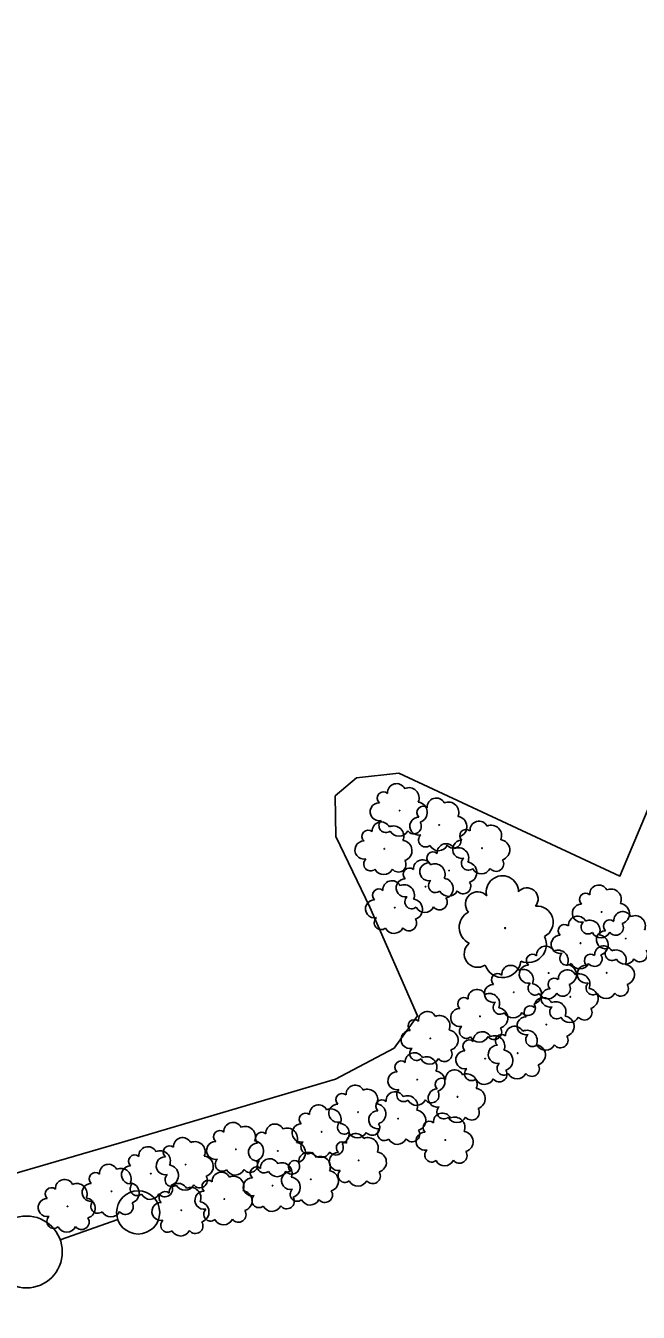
# Model space of a CAD drawing. Extents: x 1746719 to 1766531, y 631721 to 662391.
# Drawn here: x 1766145.9 to 1766188.5, y 632999 to 633088.5 of the extents above; entities that cross this region are included whole.
import ezdxf

# ---------------------------------------------------------------- set-up
doc = ezdxf.new("R2010")
doc.units = 0
for name, color, linetype in [('SURVEY - AERIAL SURVEY - Photo Control - Points - Elevations', 7, 'Continuous'), ('SURVEY - AERIAL SURVEY - Photo Control with Text', 7, 'Continuous'), ('SURVEY - CENTERLINE - Existing Roads - Development', 7, 'Continuous')]:
    doc.layers.add(name, color=color, linetype=linetype)

msp = doc.modelspace()

# ---------------------------------------------------------------- linework, layer by layer
at = {"layer": 'SURVEY - AERIAL SURVEY - Photo Control - Points - Elevations'}
msp.add_lwpolyline([(1766232.126, 633135.865), (1766214.98, 633095.217), (1766197.772, 633054.389), (1766187.254, 633029.354), (1766171.876, 633036.509), (1766168.93, 633036.193), (1766167.447, 633034.921), (1766167.496, 633032.098), (1766169.863, 633027.177), (1766173.179, 633019.637), (1766171.539, 633017.387), (1766167.473, 633015.221), (1766152.423, 633010.78), (1766104.841, 632996.924), (1766100.344, 633013.173), (1766098.757, 633014.67), (1766096.185, 633015.082), (1766094.222, 633012.902), (1766089.597, 632997.42), (1766051.558, 633013.294), (1766010.8, 633029.571)], dxfattribs=at)
at = {"layer": 'SURVEY - AERIAL SURVEY - Photo Control with Text'}
for centre, radius in [((1766171.926, 633033.905), 0.022), ((1766174.683, 633032.905), 0.022), ((1766170.862, 633031.242), 0.022), ((1766177.66, 633031.292), 0.022), ((1766175.371, 633029.73), 0.022), ((1766173.728, 633028.608), 0.022), ((1766171.596, 633027.152), 0.022), ((1766185.985, 633026.85), 0.022), ((1766179.269, 633025.732), 0.0393), ((1766184.507, 633024.682), 0.022), ((1766187.658, 633025.003), 0.022), ((1766182.294, 633022.606), 0.022), ((1766186.329, 633022.616), 0.022), ((1766179.867, 633021.269), 0.022), ((1766183.804, 633020.953), 0.022), ((1766177.521, 633019.591), 0.022), ((1766182.135, 633019.02), 0.022), ((1766174.068, 633018.058), 0.022), ((1766177.881, 633016.65), 0.022), ((1766180.138, 633017.031), 0.022), ((1766173.157, 633015.193), 0.022), ((1766175.958, 633013.995), 0.022), ((1766169.042, 633012.933), 0.022), ((1766171.821, 633012.481), 0.022), ((1766166.5, 633011.563), 0.022), ((1766175.111, 633010.991), 0.022), ((1766160.543, 633010.348), 0.022), ((1766163.458, 633010.233), 0.022), ((1766157.044, 633009.285), 0.022), ((1766169.079, 633009.572), 0.022), ((1766154.623, 633008.654), 0.022), ((1766165.751, 633008.26), 0.022), ((1766151.89, 633007.429), 0.022), ((1766163.093, 633007.819), 0.022), ((1766148.828, 633006.375), 0.022), ((1766159.736, 633006.884), 0.022), ((1766156.744, 633006.106), 0.022)]:
    msp.add_circle(centre, radius, dxfattribs=at)
for centre, radius, start, end in [((1766170.808, 633034.775), 0.433, 49.35643, 228.10207), ((1766171.72, 633035.148), 0.631, 27.24027, 184.02919), ((1766172.57, 633034.78), 0.719, 336.29301, 113.81725), ((1766170.512, 633033.823), 0.629, 89.37711, 282.7968), ((1766173.565, 633033.775), 0.433, 49.35643, 228.10207), ((1766173.141, 633033.783), 0.714, 287.18884, 83.02733), ((1766174.477, 633034.148), 0.631, 27.24027, 184.02919), ((1766175.327, 633033.78), 0.719, 336.29301, 113.81725), ((1766170.972, 633032.853), 0.479, 131.99578, 309.31493), ((1766173.269, 633032.823), 0.629, 89.37711, 282.7968), ((1766175.898, 633032.783), 0.714, 287.18884, 83.02733), ((1766169.744, 633032.112), 0.433, 49.35643, 228.10207), ((1766170.656, 633032.485), 0.631, 27.24027, 184.02919), ((1766171.506, 633032.117), 0.719, 336.29301, 113.81725), ((1766171.879, 633032.794), 0.679, 207.28283, 334.1285), ((1766172.908, 633032.818), 0.527, 217.44174, 32.44202), ((1766176.542, 633032.162), 0.433, 49.35643, 228.10207), ((1766177.454, 633032.535), 0.631, 27.24027, 184.02919), ((1766178.304, 633032.167), 0.719, 336.29301, 113.81725), ((1766169.448, 633031.16), 0.629, 89.37711, 282.7968), ((1766172.077, 633031.12), 0.714, 287.18884, 83.02733), ((1766173.729, 633031.853), 0.479, 131.99578, 309.31493), ((1766174.636, 633031.794), 0.679, 207.28283, 334.1285), ((1766175.165, 633030.973), 0.631, 27.24027, 184.02919), ((1766175.665, 633031.818), 0.527, 217.44174, 32.44202), ((1766176.246, 633031.21), 0.629, 89.37711, 282.7968), ((1766178.875, 633031.17), 0.714, 287.18884, 83.02733), ((1766169.908, 633030.19), 0.479, 131.99578, 309.31493), ((1766174.253, 633030.6), 0.433, 49.35643, 228.10207), ((1766176.015, 633030.605), 0.719, 336.29301, 113.81725), ((1766176.706, 633030.24), 0.479, 131.99578, 309.31493), ((1766170.815, 633030.131), 0.679, 207.28283, 334.1285), ((1766171.844, 633030.155), 0.527, 217.44174, 32.44202), ((1766172.61, 633029.478), 0.433, 49.35643, 228.10207), ((1766173.522, 633029.851), 0.631, 27.24027, 184.02919), ((1766173.957, 633029.648), 0.629, 89.37711, 282.7968), ((1766174.372, 633029.483), 0.719, 336.29301, 113.81725), ((1766176.586, 633029.608), 0.714, 287.18884, 83.02733), ((1766177.613, 633030.181), 0.679, 207.28283, 334.1285), ((1766178.642, 633030.205), 0.527, 217.44174, 32.44202), ((1766171.39, 633028.395), 0.631, 27.24027, 184.02919), ((1766172.314, 633028.526), 0.629, 89.37711, 282.7968), ((1766172.24, 633028.027), 0.719, 336.29301, 113.81725), ((1766174.417, 633028.678), 0.479, 131.99578, 309.31493), ((1766174.943, 633028.486), 0.714, 287.18884, 83.02733), ((1766176.353, 633028.643), 0.527, 217.44174, 32.44202), ((1766179.077, 633028.251), 1.123, 0.44261, 193.8623), ((1766185.779, 633028.093), 0.631, 27.24027, 184.02919), ((1766170.478, 633028.022), 0.433, 49.35643, 228.10207), ((1766172.774, 633027.556), 0.479, 131.99578, 309.31493), ((1766175.324, 633028.619), 0.679, 207.28283, 334.1285), ((1766177.361, 633027.398), 0.855, 43.06128, 220.38043), ((1766180.785, 633027.754), 0.773, 320.42193, 139.16757), ((1766184.867, 633027.72), 0.433, 49.35643, 228.10207), ((1766186.629, 633027.725), 0.719, 336.29301, 113.81725), ((1766170.182, 633027.07), 0.629, 89.37711, 282.7968), ((1766172.811, 633027.03), 0.714, 287.18884, 83.02733), ((1766173.681, 633027.497), 0.679, 207.28283, 334.1285), ((1766174.71, 633027.521), 0.527, 217.44174, 32.44202), ((1766181.48, 633026.141), 1.126, 298.30577, 95.09469), ((1766184.571, 633026.768), 0.629, 89.37711, 282.7968), ((1766187.2, 633026.728), 0.714, 287.18884, 83.02733), ((1766170.642, 633026.1), 0.479, 131.99578, 309.31493), ((1766172.578, 633026.065), 0.527, 217.44174, 32.44202), ((1766177.285, 633025.778), 1.211, 118.34833, 245.194), ((1766184.301, 633025.925), 0.631, 27.24027, 184.02919), ((1766185.031, 633025.798), 0.479, 131.99578, 309.31493), ((1766185.151, 633025.557), 0.719, 336.29301, 113.81725), ((1766186.54, 633025.873), 0.433, 49.35643, 228.10207), ((1766186.967, 633025.763), 0.527, 217.44174, 32.44202), ((1766187.452, 633026.246), 0.631, 27.24027, 184.02919), ((1766188.302, 633025.878), 0.719, 336.29301, 113.81725), ((1766171.549, 633026.041), 0.679, 207.28283, 334.1285), ((1766180.853, 633024.612), 1.283, 247.35851, 24.88274), ((1766183.093, 633024.6), 0.629, 89.37711, 282.7968), ((1766183.389, 633025.552), 0.433, 49.35643, 228.10207), ((1766185.938, 633025.739), 0.679, 207.28283, 334.1285), ((1766186.244, 633024.921), 0.629, 89.37711, 282.7968), ((1766185.722, 633024.56), 0.714, 287.18884, 83.02733), ((1766177.362, 633023.943), 0.94, 128.50724, 303.50752), ((1766182.088, 633023.849), 0.631, 27.24027, 184.02919), ((1766186.123, 633023.859), 0.631, 27.24027, 184.02919), ((1766186.704, 633023.951), 0.479, 131.99578, 309.31493), ((1766179.091, 633023.559), 1.274, 198.25434, 354.09283), ((1766181.176, 633023.476), 0.433, 49.35643, 228.10207), ((1766182.938, 633023.481), 0.719, 336.29301, 113.81725), ((1766183.553, 633023.63), 0.479, 131.99578, 309.31493), ((1766185.211, 633023.486), 0.433, 49.35643, 228.10207), ((1766185.489, 633023.595), 0.527, 217.44174, 32.44202), ((1766186.973, 633023.491), 0.719, 336.29301, 113.81725), ((1766187.611, 633023.892), 0.679, 207.28283, 334.1285), ((1766188.64, 633023.916), 0.527, 217.44174, 32.44202), ((1766178.749, 633022.139), 0.433, 49.35643, 228.10207), ((1766179.661, 633022.512), 0.631, 27.24027, 184.02919), ((1766180.511, 633022.144), 0.719, 336.29301, 113.81725), ((1766180.88, 633022.524), 0.629, 89.37711, 282.7968), ((1766183.598, 633022.196), 0.631, 27.24027, 184.02919), ((1766183.509, 633022.484), 0.714, 287.18884, 83.02733), ((1766184.46, 633023.571), 0.679, 207.28283, 334.1285), ((1766184.448, 633021.828), 0.719, 336.29301, 113.81725), ((1766184.915, 633022.534), 0.629, 89.37711, 282.7968), ((1766187.544, 633022.494), 0.714, 287.18884, 83.02733), ((1766178.453, 633021.187), 0.629, 89.37711, 282.7968), ((1766181.34, 633021.554), 0.479, 131.99578, 309.31493), ((1766181.082, 633021.147), 0.714, 287.18884, 83.02733), ((1766182.686, 633021.823), 0.433, 49.35643, 228.10207), ((1766183.276, 633021.519), 0.527, 217.44174, 32.44202), ((1766185.375, 633021.564), 0.479, 131.99578, 309.31493), ((1766187.311, 633021.529), 0.527, 217.44174, 32.44202), ((1766176.403, 633020.461), 0.433, 49.35643, 228.10207), ((1766177.315, 633020.834), 0.631, 27.24027, 184.02919), ((1766178.165, 633020.466), 0.719, 336.29301, 113.81725), ((1766181.929, 633020.263), 0.631, 27.24027, 184.02919), ((1766182.247, 633021.495), 0.679, 207.28283, 334.1285), ((1766182.39, 633020.871), 0.629, 89.37711, 282.7968), ((1766185.019, 633020.831), 0.714, 287.18884, 83.02733), ((1766186.282, 633021.505), 0.679, 207.28283, 334.1285), ((1766173.862, 633019.301), 0.631, 27.24027, 184.02919), ((1766176.107, 633019.509), 0.629, 89.37711, 282.7968), ((1766178.913, 633020.217), 0.479, 131.99578, 309.31493), ((1766178.736, 633019.469), 0.714, 287.18884, 83.02733), ((1766179.82, 633020.158), 0.679, 207.28283, 334.1285), ((1766180.849, 633020.182), 0.527, 217.44174, 32.44202), ((1766181.017, 633019.89), 0.433, 49.35643, 228.10207), ((1766182.85, 633019.901), 0.479, 131.99578, 309.31493), ((1766182.779, 633019.895), 0.719, 336.29301, 113.81725), ((1766184.786, 633019.866), 0.527, 217.44174, 32.44202), ((1766172.95, 633018.928), 0.433, 49.35643, 228.10207), ((1766174.712, 633018.933), 0.719, 336.29301, 113.81725), ((1766176.567, 633018.539), 0.479, 131.99578, 309.31493), ((1766179.932, 633018.274), 0.631, 27.24027, 184.02919), ((1766180.721, 633018.938), 0.629, 89.37711, 282.7968), ((1766183.757, 633019.842), 0.679, 207.28283, 334.1285), ((1766183.35, 633018.898), 0.714, 287.18884, 83.02733), ((1766172.654, 633017.976), 0.629, 89.37711, 282.7968), ((1766175.283, 633017.936), 0.714, 287.18884, 83.02733), ((1766177.474, 633018.48), 0.679, 207.28283, 334.1285), ((1766177.675, 633017.893), 0.631, 27.24027, 184.02919), ((1766178.503, 633018.504), 0.527, 217.44174, 32.44202), ((1766178.525, 633017.525), 0.719, 336.29301, 113.81725), ((1766179.02, 633017.901), 0.433, 49.35643, 228.10207), ((1766180.782, 633017.906), 0.719, 336.29301, 113.81725), ((1766181.181, 633017.968), 0.479, 131.99578, 309.31493), ((1766183.117, 633017.933), 0.527, 217.44174, 32.44202), ((1766173.114, 633017.006), 0.479, 131.99578, 309.31493), ((1766175.05, 633016.971), 0.527, 217.44174, 32.44202), ((1766176.467, 633016.568), 0.629, 89.37711, 282.7968), ((1766176.763, 633017.52), 0.433, 49.35643, 228.10207), ((1766178.724, 633016.949), 0.629, 89.37711, 282.7968), ((1766179.096, 633016.528), 0.714, 287.18884, 83.02733), ((1766181.353, 633016.909), 0.714, 287.18884, 83.02733), ((1766182.088, 633017.909), 0.679, 207.28283, 334.1285), ((1766172.039, 633016.063), 0.433, 49.35643, 228.10207), ((1766172.951, 633016.436), 0.631, 27.24027, 184.02919), ((1766174.021, 633016.947), 0.679, 207.28283, 334.1285), ((1766173.801, 633016.068), 0.719, 336.29301, 113.81725), ((1766179.184, 633015.979), 0.479, 131.99578, 309.31493), ((1766181.12, 633015.944), 0.527, 217.44174, 32.44202), ((1766171.743, 633015.111), 0.629, 89.37711, 282.7968), ((1766174.372, 633015.071), 0.714, 287.18884, 83.02733), ((1766175.752, 633015.238), 0.631, 27.24027, 184.02919), ((1766176.602, 633014.87), 0.719, 336.29301, 113.81725), ((1766176.927, 633015.598), 0.479, 131.99578, 309.31493), ((1766178.863, 633015.563), 0.527, 217.44174, 32.44202), ((1766180.091, 633015.92), 0.679, 207.28283, 334.1285), ((1766168.836, 633014.176), 0.631, 27.24027, 184.02919), ((1766169.686, 633013.808), 0.719, 336.29301, 113.81725), ((1766172.203, 633014.141), 0.479, 131.99578, 309.31493), ((1766174.544, 633013.913), 0.629, 89.37711, 282.7968), ((1766174.84, 633014.865), 0.433, 49.35643, 228.10207), ((1766177.834, 633015.539), 0.679, 207.28283, 334.1285), ((1766177.173, 633013.873), 0.714, 287.18884, 83.02733), ((1766167.924, 633013.803), 0.433, 49.35643, 228.10207), ((1766170.703, 633013.351), 0.433, 49.35643, 228.10207), ((1766170.257, 633012.811), 0.714, 287.18884, 83.02733), ((1766171.615, 633013.724), 0.631, 27.24027, 184.02919), ((1766172.465, 633013.356), 0.719, 336.29301, 113.81725), ((1766173.11, 633014.082), 0.679, 207.28283, 334.1285), ((1766174.139, 633014.106), 0.527, 217.44174, 32.44202), ((1766165.382, 633012.433), 0.433, 49.35643, 228.10207), ((1766166.294, 633012.806), 0.631, 27.24027, 184.02919), ((1766167.144, 633012.438), 0.719, 336.29301, 113.81725), ((1766167.628, 633012.851), 0.629, 89.37711, 282.7968), ((1766170.407, 633012.399), 0.629, 89.37711, 282.7968), ((1766173.036, 633012.359), 0.714, 287.18884, 83.02733), ((1766174.905, 633012.234), 0.631, 27.24027, 184.02919), ((1766175.004, 633012.943), 0.479, 131.99578, 309.31493), ((1766176.94, 633012.908), 0.527, 217.44174, 32.44202), ((1766160.337, 633011.591), 0.631, 27.24027, 184.02919), ((1766161.187, 633011.223), 0.719, 336.29301, 113.81725), ((1766163.252, 633011.476), 0.631, 27.24027, 184.02919), ((1766164.102, 633011.108), 0.719, 336.29301, 113.81725), ((1766165.086, 633011.481), 0.629, 89.37711, 282.7968), ((1766168.088, 633011.881), 0.479, 131.99578, 309.31493), ((1766167.715, 633011.441), 0.714, 287.18884, 83.02733), ((1766170.024, 633011.846), 0.527, 217.44174, 32.44202), ((1766170.867, 633011.429), 0.479, 131.99578, 309.31493), ((1766173.993, 633011.861), 0.433, 49.35643, 228.10207), ((1766175.911, 633012.884), 0.679, 207.28283, 334.1285), ((1766175.755, 633011.866), 0.719, 336.29301, 113.81725), ((1766156.838, 633010.528), 0.631, 27.24027, 184.02919), ((1766157.688, 633010.16), 0.719, 336.29301, 113.81725), ((1766159.129, 633010.266), 0.629, 89.37711, 282.7968), ((1766159.425, 633011.218), 0.433, 49.35643, 228.10207), ((1766161.758, 633010.226), 0.714, 287.18884, 83.02733), ((1766162.34, 633011.103), 0.433, 49.35643, 228.10207), ((1766165.546, 633010.511), 0.479, 131.99578, 309.31493), ((1766167.961, 633010.442), 0.433, 49.35643, 228.10207), ((1766168.873, 633010.815), 0.631, 27.24027, 184.02919), ((1766168.995, 633011.822), 0.679, 207.28283, 334.1285), ((1766169.723, 633010.447), 0.719, 336.29301, 113.81725), ((1766171.774, 633011.37), 0.679, 207.28283, 334.1285), ((1766172.803, 633011.394), 0.527, 217.44174, 32.44202), ((1766173.697, 633010.909), 0.629, 89.37711, 282.7968), ((1766176.326, 633010.869), 0.714, 287.18884, 83.02733), ((1766153.505, 633009.524), 0.433, 49.35643, 228.10207), ((1766154.417, 633009.897), 0.631, 27.24027, 184.02919), ((1766155.267, 633009.529), 0.719, 336.29301, 113.81725), ((1766155.926, 633010.155), 0.433, 49.35643, 228.10207), ((1766162.044, 633010.151), 0.629, 89.37711, 282.7968), ((1766164.673, 633010.111), 0.714, 287.18884, 83.02733), ((1766165.545, 633009.503), 0.631, 27.24027, 184.02919), ((1766166.453, 633010.452), 0.679, 207.28283, 334.1285), ((1766167.665, 633009.49), 0.629, 89.37711, 282.7968), ((1766167.482, 633010.476), 0.527, 217.44174, 32.44202), ((1766170.294, 633009.45), 0.714, 287.18884, 83.02733), ((1766174.157, 633009.939), 0.479, 131.99578, 309.31493), ((1766176.093, 633009.904), 0.527, 217.44174, 32.44202), ((1766151.684, 633008.672), 0.631, 27.24027, 184.02919), ((1766153.209, 633008.572), 0.629, 89.37711, 282.7968), ((1766155.63, 633009.203), 0.629, 89.37711, 282.7968), ((1766155.838, 633008.532), 0.714, 287.18884, 83.02733), ((1766158.259, 633009.163), 0.714, 287.18884, 83.02733), ((1766159.589, 633009.296), 0.479, 131.99578, 309.31493), ((1766161.525, 633009.261), 0.527, 217.44174, 32.44202), ((1766161.975, 633008.689), 0.433, 49.35643, 228.10207), ((1766162.504, 633009.181), 0.479, 131.99578, 309.31493), ((1766162.887, 633009.062), 0.631, 27.24027, 184.02919), ((1766163.737, 633008.694), 0.719, 336.29301, 113.81725), ((1766164.44, 633009.146), 0.527, 217.44174, 32.44202), ((1766164.633, 633009.13), 0.433, 49.35643, 228.10207), ((1766166.395, 633009.135), 0.719, 336.29301, 113.81725), ((1766175.064, 633009.88), 0.679, 207.28283, 334.1285), ((1766148.622, 633007.618), 0.631, 27.24027, 184.02919), ((1766150.772, 633008.299), 0.433, 49.35643, 228.10207), ((1766152.534, 633008.304), 0.719, 336.29301, 113.81725), ((1766156.09, 633008.233), 0.479, 131.99578, 309.31493), ((1766158.026, 633008.198), 0.527, 217.44174, 32.44202), ((1766158.618, 633007.754), 0.433, 49.35643, 228.10207), ((1766159.53, 633008.127), 0.631, 27.24027, 184.02919), ((1766160.496, 633009.237), 0.679, 207.28283, 334.1285), ((1766160.38, 633007.759), 0.719, 336.29301, 113.81725), ((1766161.679, 633007.737), 0.629, 89.37711, 282.7968), ((1766163.411, 633009.122), 0.679, 207.28283, 334.1285), ((1766164.337, 633008.178), 0.629, 89.37711, 282.7968), ((1766164.308, 633007.697), 0.714, 287.18884, 83.02733), ((1766166.966, 633008.138), 0.714, 287.18884, 83.02733), ((1766168.125, 633008.52), 0.479, 131.99578, 309.31493), ((1766169.032, 633008.461), 0.679, 207.28283, 334.1285), ((1766170.061, 633008.485), 0.527, 217.44174, 32.44202), ((1766147.71, 633007.245), 0.433, 49.35643, 228.10207), ((1766149.472, 633007.25), 0.719, 336.29301, 113.81725), ((1766150.476, 633007.347), 0.629, 89.37711, 282.7968), ((1766153.669, 633007.602), 0.479, 131.99578, 309.31493), ((1766153.105, 633007.307), 0.714, 287.18884, 83.02733), ((1766155.605, 633007.567), 0.527, 217.44174, 32.44202), ((1766155.626, 633006.976), 0.433, 49.35643, 228.10207), ((1766156.538, 633007.349), 0.631, 27.24027, 184.02919), ((1766156.997, 633008.174), 0.679, 207.28283, 334.1285), ((1766157.388, 633006.981), 0.719, 336.29301, 113.81725), ((1766158.322, 633006.802), 0.629, 89.37711, 282.7968), ((1766160.951, 633006.762), 0.714, 287.18884, 83.02733), ((1766164.797, 633007.208), 0.479, 131.99578, 309.31493), ((1766166.733, 633007.173), 0.527, 217.44174, 32.44202), ((1766147.414, 633006.293), 0.629, 89.37711, 282.7968), ((1766150.043, 633006.253), 0.714, 287.18884, 83.02733), ((1766150.936, 633006.377), 0.479, 131.99578, 309.31493), ((1766152.872, 633006.342), 0.527, 217.44174, 32.44202), ((1766154.576, 633007.543), 0.679, 207.28283, 334.1285), ((1766155.33, 633006.024), 0.629, 89.37711, 282.7968), ((1766157.959, 633005.984), 0.714, 287.18884, 83.02733), ((1766162.139, 633006.767), 0.479, 131.99578, 309.31493), ((1766163.046, 633006.708), 0.679, 207.28283, 334.1285), ((1766164.075, 633006.732), 0.527, 217.44174, 32.44202), ((1766165.704, 633007.149), 0.679, 207.28283, 334.1285), ((1766147.874, 633005.323), 0.479, 131.99578, 309.31493), ((1766149.81, 633005.288), 0.527, 217.44174, 32.44202), ((1766151.843, 633006.318), 0.679, 207.28283, 334.1285), ((1766158.782, 633005.832), 0.479, 131.99578, 309.31493), ((1766159.689, 633005.773), 0.679, 207.28283, 334.1285), ((1766160.718, 633005.797), 0.527, 217.44174, 32.44202), ((1766148.781, 633005.264), 0.679, 207.28283, 334.1285), ((1766155.79, 633005.054), 0.479, 131.99578, 309.31493), ((1766156.697, 633004.995), 0.679, 207.28283, 334.1285), ((1766157.726, 633005.019), 0.527, 217.44174, 32.44202)]:
    msp.add_arc(centre, radius, start, end, dxfattribs=at)
at = {"layer": 'SURVEY - CENTERLINE - Existing Roads - Development'}
msp.add_line((1766152.332, 633005.455), (1766148.324, 633004.04), dxfattribs=at)
for centre, radius in [((1766153.746, 633005.955), 1.5), ((1766145.967, 633003.207), 2.5)]:
    msp.add_circle(centre, radius, dxfattribs=at)

doc.saveas('drawing.dxf')
